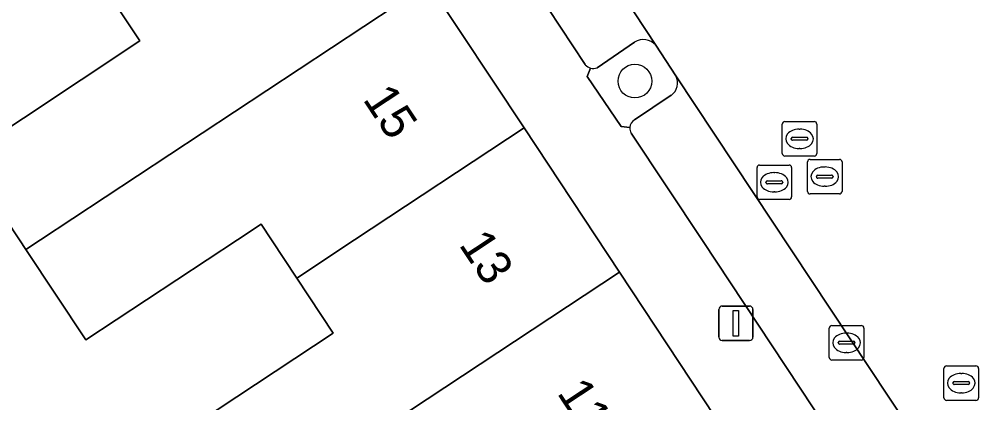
# Model space of a CAD drawing. Extents: x 159716 to 160783, y 383290 to 384031.
# Drawn here: x 160285.8 to 160313.69, y 383495.28 to 383506.39 of the extents above; entities that cross this region are included whole.
import ezdxf

# ---------------------------------------------------------------- set-up
doc = ezdxf.new("R2010")
doc.units = 0
for name, color, linetype in [('IMGEO_Boom', 7, 'Continuous'), ('IMGEO_Erf', 7, 'Continuous'), ('IMGEO_Groenvoorziening', 7, 'Continuous'), ('IMGEO_Kolk', 7, 'Continuous'), ('IMGEO_Lichtmast', 7, 'Continuous'), ('IMGEO_Pand', 7, 'Continuous'), ('IMGEO_Pand_nummerreeks', 7, 'Continuous'), ('IMGEO_Parkeervlak_open', 7, 'Continuous'), ('IMGEO_Rijbaan_lokaal_open', 7, 'Continuous'), ('IMGEO_Rioolput', 7, 'Continuous'), ('IMGEO_Voetpad_open', 7, 'Continuous')]:
    doc.layers.add(name, color=color, linetype=linetype)

msp = doc.modelspace()

# ---------------------------------------------------------------- linework, layer by layer
at = {"layer": 'IMGEO_Boom'}
msp.add_circle((160303.62, 383504.599), 0.489, dxfattribs=at)
at = {"layer": 'IMGEO_Erf'}
msp.add_lwpolyline([(160289.85, 383493.961), (160294.887, 383497.291), (160293.828, 383498.892), (160293.095, 383500), (160292.796, 383500.452), (160292.112, 383500), (160287.719, 383497.095), (160285.985, 383499.717), (160285.798, 383500), (160284.212, 383502.398), (160289.284, 383505.769), (160288.299, 383507.258), (160287.318, 383508.74), (160282.239, 383505.377)], dxfattribs=at)
at = {"layer": 'IMGEO_Groenvoorziening'}
for points in [[(160303.613, 383505.73), (160302.523, 383504.985)], [(160304.805, 383504.752), (160304.222, 383505.642)], [(160302.339, 383504.978), (160302.235, 383504.734), (160303.22, 383503.283), (160303.473, 383503.251)], [(160303.611, 383503.476), (160304.667, 383504.187)]]:
    msp.add_lwpolyline(points, dxfattribs=at)
for centre, radius, start, end in [((160303.867, 383505.336), 0.468, 40.7262, 122.8292), ((160302.42, 383505.267), 0.3, 254.2903, 290.0671), ((160304.422, 383504.546), 0.435, 304.3375, 28.2112), ((160303.752, 383503.235), 0.279, 120.253, 176.7026)]:
    msp.add_arc(centre, radius, start, end, dxfattribs=at)
at = {"layer": 'IMGEO_Kolk'}
for p, q in [((160309.249, 383496.588), (160309.249, 383497.44)), ((160309.324, 383497.514), (160310.176, 383497.514)), ((160310.25, 383497.44), (160310.25, 383496.588)), ((160309.737, 383497.294), (160309.762, 383497.294)), ((160309.508, 383497.008), (160309.508, 383497.02)), ((160309.946, 383496.971), (160309.548, 383496.971)), ((160309.551, 383497.057), (160309.949, 383497.057)), ((160309.992, 383497.02), (160309.992, 383497.008)), ((160309.76, 383496.734), (160309.735, 383496.734)), ((160310.176, 383496.514), (160309.324, 383496.514))]:
    msp.add_line(p, q, dxfattribs=at)
for points in [[(160309.249, 383496.588), (160309.249, 383497.44)], [(160309.324, 383497.514), (160310.176, 383497.514)], [(160310.25, 383497.44), (160310.25, 383496.588)], [(160310.176, 383496.514), (160309.324, 383496.514)]]:
    msp.add_lwpolyline(points, dxfattribs=at)
for centre, radius, start, end in [((160309.326, 383497.438), 0.0765, 91.552, 178.448), ((160309.326, 383497.438), 0.0765, 91.552, 178.448), ((160310.174, 383497.438), 0.0765, 1.552, 88.448), ((160310.174, 383497.438), 0.0765, 1.552, 88.448), ((160309.548, 383497.017), 0.0403, 85.8775, 175.7526), ((160309.545, 383497.007), 0.0366, 178.938, 274.7102), ((160309.949, 383497.014), 0.043, 264.8664, 352.4533), ((160309.953, 383497.019), 0.0386, 1.7309, 96.639), ((160309.326, 383496.59), 0.0765, 181.552, 268.448), ((160309.326, 383496.59), 0.0765, 181.552, 268.448), ((160310.174, 383496.59), 0.0765, 271.552, 358.448), ((160310.174, 383496.59), 0.0765, 271.552, 358.448)]:
    msp.add_arc(centre, radius, start, end, dxfattribs=at)
for centre, major_axis, ratio, start_param, end_param in [((160309.736, 383497.014), (-0.387, 0.002), 0.722429, 4.712389, 7.853982), ((160309.761, 383497.014), (-0.39, 0.002), 0.717154, 1.570796, 4.712389)]:
    msp.add_ellipse(centre, major_axis=major_axis, ratio=ratio, start_param=start_param, end_param=end_param, dxfattribs=at)
at = {"layer": 'IMGEO_Lichtmast'}
for p, q in [((160306.048, 383497.179), (160306.048, 383497.979)), ((160306.048, 383497.979), (160306.048, 383497.179)), ((160306.148, 383498.079), (160306.938, 383498.079)), ((160306.938, 383498.079), (160306.148, 383498.079)), ((160307.038, 383497.979), (160307.038, 383497.179)), ((160307.038, 383497.179), (160307.038, 383497.979)), ((160306.938, 383497.079), (160306.148, 383497.079)), ((160306.148, 383497.079), (160306.938, 383497.079))]:
    msp.add_line(p, q, dxfattribs=at)
msp.add_lwpolyline([(160306.468, 383497.954), (160306.618, 383497.954), (160306.618, 383497.204), (160306.468, 383497.204), (160306.468, 383497.954)], dxfattribs=at)
for centre, start, end in [((160306.148, 383497.979), 90, 180), ((160306.148, 383497.979), 90, 180), ((160306.938, 383497.979), 0, 90), ((160306.938, 383497.979), 360, 90), ((160306.148, 383497.179), 180, 270), ((160306.148, 383497.179), 180, 270), ((160306.938, 383497.179), 270, 0), ((160306.938, 383497.179), 270, 0)]:
    msp.add_arc(centre, 0.1, start, end, dxfattribs=at)
at = {"layer": 'IMGEO_Pand'}
for points in [[(160297.647, 383507.427), (160294.884, 383511.612), (160288.299, 383507.258), (160289.284, 383505.769), (160284.212, 383502.398), (160285.798, 383500), (160285.985, 383499.717), (160286.413, 383500)], [(160300.41, 383503.242), (160297.647, 383507.427), (160286.413, 383500), (160285.985, 383499.717), (160287.719, 383497.095), (160292.112, 383500), (160292.796, 383500.452), (160293.095, 383500), (160293.828, 383498.892), (160295.504, 383500)], [(160303.172, 383499.058), (160300.41, 383503.242), (160295.504, 383500), (160293.828, 383498.892), (160294.887, 383497.291), (160289.85, 383493.961), (160291.557, 383491.379)], [(160305.934, 383494.875), (160303.172, 383499.058), (160291.557, 383491.379), (160293.251, 383488.815), (160298.307, 383492.156), (160299.376, 383490.538)]]:
    msp.add_lwpolyline(points, close=True, dxfattribs=at)
at = {"layer": 'IMGEO_Parkeervlak_open'}
for points in [[(160304.222, 383505.642), (160300.858, 383510.766), (160294.088, 383520.688)], [(160292.836, 383519.237), (160296.762, 383513.289), (160300.39, 383507.794), (160302.184, 383505.076)], [(160302.523, 383504.985), (160303.613, 383505.73)], [(160314.883, 383489.53), (160304.805, 383504.752)], [(160304.667, 383504.187), (160303.611, 383503.476)], [(160303.51, 383503.094), (160305.574, 383499.979), (160312.819, 383489.02)]]:
    msp.add_lwpolyline(points, dxfattribs=at)
for centre, radius, start, end in [((160303.867, 383505.336), 0.468, 40.7262, 122.8292), ((160302.42, 383505.278), 0.311, 220.5668, 254.8263), ((160302.42, 383505.267), 0.3, 254.2903, 290.0671), ((160304.422, 383504.546), 0.435, 304.3375, 28.2112), ((160303.752, 383503.235), 0.279, 120.253, 176.7026), ((160303.755, 383503.235), 0.282, 176.6591, 209.8626)]:
    msp.add_arc(centre, radius, start, end, dxfattribs=at)
at = {"layer": 'IMGEO_Rijbaan_lokaal_open'}
msp.add_lwpolyline([(160292.39, 383523.373), (160293.324, 383521.833), (160294.063, 383520.726), (160294.088, 383520.688), (160300.858, 383510.766), (160304.222, 383505.642), (160304.805, 383504.752), (160314.883, 383489.53), (160315.501, 383488.603), (160321.07, 383480.112), (160323.782, 383481.981), (160321.734, 383485.083), (160320.97, 383486.241)], dxfattribs=at)
at = {"layer": 'IMGEO_Rioolput'}
for p, q in [((160307.887, 383502.501), (160307.887, 383503.353)), ((160307.962, 383503.427), (160308.814, 383503.427)), ((160308.888, 383503.353), (160308.888, 383502.501)), ((160308.189, 383502.97), (160308.587, 383502.97)), ((160308.375, 383503.207), (160308.4, 383503.207)), ((160308.146, 383502.921), (160308.146, 383502.933)), ((160308.584, 383502.884), (160308.186, 383502.884)), ((160308.63, 383502.933), (160308.63, 383502.921)), ((160308.814, 383502.427), (160307.962, 383502.427)), ((160308.398, 383502.647), (160308.373, 383502.647)), ((160307.231, 383502.167), (160308.083, 383502.167)), ((160308.616, 383501.404), (160308.616, 383502.256)), ((160308.691, 383502.33), (160309.543, 383502.33)), ((160309.617, 383502.256), (160309.617, 383501.404)), ((160307.156, 383501.241), (160307.156, 383502.093)), ((160307.644, 383501.947), (160307.669, 383501.947)), ((160308.157, 383502.093), (160308.157, 383501.241)), ((160308.875, 383501.824), (160308.875, 383501.836)), ((160308.918, 383501.873), (160309.316, 383501.873)), ((160309.104, 383502.11), (160309.129, 383502.11)), ((160309.359, 383501.836), (160309.359, 383501.824)), ((160307.415, 383501.661), (160307.415, 383501.673)), ((160307.853, 383501.624), (160307.455, 383501.624)), ((160307.458, 383501.71), (160307.856, 383501.71)), ((160307.899, 383501.673), (160307.899, 383501.661)), ((160309.313, 383501.787), (160308.915, 383501.787)), ((160307.667, 383501.387), (160307.642, 383501.387)), ((160309.543, 383501.33), (160308.691, 383501.33)), ((160309.127, 383501.55), (160309.102, 383501.55)), ((160308.083, 383501.167), (160307.231, 383501.167)), ((160312.569, 383495.419), (160312.569, 383496.271)), ((160312.644, 383496.345), (160313.496, 383496.345)), ((160313.57, 383496.271), (160313.57, 383495.419)), ((160313.057, 383496.125), (160313.082, 383496.125)), ((160312.828, 383495.839), (160312.828, 383495.851)), ((160313.266, 383495.802), (160312.868, 383495.802)), ((160312.871, 383495.888), (160313.269, 383495.888)), ((160313.312, 383495.851), (160313.312, 383495.839)), ((160313.08, 383495.565), (160313.055, 383495.565)), ((160313.496, 383495.345), (160312.644, 383495.345))]:
    msp.add_line(p, q, dxfattribs=at)
for points in [[(160307.887, 383502.501), (160307.887, 383503.353)], [(160307.962, 383503.427), (160308.814, 383503.427)], [(160308.888, 383503.353), (160308.888, 383502.501)], [(160308.814, 383502.427), (160307.962, 383502.427)], [(160307.231, 383502.167), (160308.083, 383502.167)], [(160308.616, 383501.404), (160308.616, 383502.256)], [(160308.691, 383502.33), (160309.543, 383502.33)], [(160309.617, 383502.256), (160309.617, 383501.404)], [(160307.156, 383501.241), (160307.156, 383502.093)], [(160308.157, 383502.093), (160308.157, 383501.241)], [(160309.543, 383501.33), (160308.691, 383501.33)], [(160308.083, 383501.167), (160307.231, 383501.167)], [(160312.569, 383495.419), (160312.569, 383496.271)], [(160312.644, 383496.345), (160313.496, 383496.345)], [(160313.57, 383496.271), (160313.57, 383495.419)], [(160313.496, 383495.345), (160312.644, 383495.345)]]:
    msp.add_lwpolyline(points, dxfattribs=at)
for centre, radius, start, end in [((160307.964, 383503.351), 0.0765, 91.552, 178.448), ((160307.964, 383503.351), 0.0765, 91.552, 178.448), ((160308.812, 383503.351), 0.0765, 1.552, 88.448), ((160308.812, 383503.351), 0.0765, 1.552, 88.448), ((160308.186, 383502.93), 0.0403, 85.8775, 175.7526), ((160308.591, 383502.932), 0.0386, 1.7309, 96.639), ((160308.183, 383502.92), 0.0366, 178.938, 274.7102), ((160308.587, 383502.927), 0.043, 264.8664, 352.4533), ((160307.964, 383502.503), 0.0765, 181.552, 268.448), ((160307.964, 383502.503), 0.0765, 181.552, 268.448), ((160308.812, 383502.503), 0.0765, 271.552, 358.448), ((160308.812, 383502.503), 0.0765, 271.552, 358.448), ((160307.233, 383502.091), 0.0765, 91.552, 178.448), ((160307.233, 383502.091), 0.0765, 91.552, 178.448), ((160308.081, 383502.091), 0.0765, 1.552, 88.448), ((160308.081, 383502.091), 0.0765, 1.552, 88.448), ((160308.693, 383502.254), 0.0765, 91.552, 178.448), ((160308.693, 383502.254), 0.0765, 91.552, 178.448), ((160309.541, 383502.254), 0.0765, 1.552, 88.448), ((160309.541, 383502.254), 0.0765, 1.552, 88.448), ((160308.915, 383501.833), 0.0403, 85.8775, 175.7526), ((160309.32, 383501.835), 0.0386, 1.7309, 96.639), ((160307.455, 383501.67), 0.0403, 85.8775, 175.7526), ((160307.452, 383501.66), 0.0366, 178.938, 274.7102), ((160307.856, 383501.667), 0.043, 264.8664, 352.4533), ((160307.86, 383501.672), 0.0386, 1.7309, 96.639), ((160308.912, 383501.823), 0.0366, 178.938, 274.7102), ((160309.316, 383501.83), 0.043, 264.8664, 352.4533), ((160308.693, 383501.406), 0.0765, 181.552, 268.448), ((160308.693, 383501.406), 0.0765, 181.552, 268.448), ((160309.541, 383501.406), 0.0765, 271.552, 358.448), ((160309.541, 383501.406), 0.0765, 271.552, 358.448), ((160307.233, 383501.243), 0.0765, 181.552, 268.448), ((160307.233, 383501.243), 0.0765, 181.552, 268.448), ((160308.081, 383501.243), 0.0765, 271.552, 358.448), ((160308.081, 383501.243), 0.0765, 271.552, 358.448), ((160312.646, 383496.269), 0.0765, 91.552, 178.448), ((160312.646, 383496.269), 0.0765, 91.552, 178.448), ((160313.494, 383496.269), 0.0765, 1.552, 88.448), ((160313.494, 383496.269), 0.0765, 1.552, 88.448), ((160312.868, 383495.848), 0.0403, 85.8775, 175.7526), ((160312.865, 383495.838), 0.0366, 178.938, 274.7102), ((160313.269, 383495.845), 0.043, 264.8664, 352.4533), ((160313.273, 383495.85), 0.0386, 1.7309, 96.639), ((160312.646, 383495.421), 0.0765, 181.552, 268.448), ((160312.646, 383495.421), 0.0765, 181.552, 268.448), ((160313.494, 383495.421), 0.0765, 271.552, 358.448), ((160313.494, 383495.421), 0.0765, 271.552, 358.448)]:
    msp.add_arc(centre, radius, start, end, dxfattribs=at)
for centre, major_axis, ratio, start_param, end_param in [((160308.374, 383502.927), (-0.387, 0.002), 0.722429, 4.712389, 7.853982), ((160308.399, 383502.927), (-0.39, 0.002), 0.717154, 1.570796, 4.712389), ((160307.643, 383501.667), (-0.387, 0.002), 0.722429, 4.712389, 7.853982), ((160307.668, 383501.667), (-0.39, 0.002), 0.717154, 1.570796, 4.712389), ((160309.103, 383501.83), (-0.387, 0.002), 0.722429, 4.712389, 7.853982), ((160309.128, 383501.83), (-0.39, 0.002), 0.717154, 1.570796, 4.712389), ((160313.056, 383495.845), (-0.387, 0.002), 0.722429, 4.712389, 7.853982), ((160313.081, 383495.845), (-0.39, 0.002), 0.717154, 1.570796, 4.712389)]:
    msp.add_ellipse(centre, major_axis=major_axis, ratio=ratio, start_param=start_param, end_param=end_param, dxfattribs=at)
at = {"layer": 'IMGEO_Voetpad_open'}
for points in [[(160284.545, 383530.303), (160285.829, 383525.827), (160286.561, 383524.223), (160289.359, 383519.981), (160292.122, 383515.796), (160294.884, 383511.612), (160297.647, 383507.427), (160300.41, 383503.242), (160303.172, 383499.058), (160305.934, 383494.875), (160306.941, 383493.349), (160308.699, 383490.692), (160311.467, 383486.511), (160314.234, 383482.33), (160317.002, 383478.148), (160319.888, 383473.788), (160320.501, 383472.85), (160323.45, 383468.378), (160323.863, 383467.752), (160326.025, 383464.488), (160326.123, 383464.339), (160327.156, 383462.508), (160331.323, 383456.203)], [(160302.184, 383505.076), (160300.39, 383507.794), (160296.762, 383513.289), (160292.836, 383519.237)], [(160303.473, 383503.251), (160303.22, 383503.283), (160302.235, 383504.734), (160302.339, 383504.978)], [(160312.819, 383489.02), (160305.574, 383499.979), (160303.51, 383503.094)]]:
    msp.add_lwpolyline(points, dxfattribs=at)
for centre, radius, start, end in [((160302.42, 383505.278), 0.311, 220.5668, 254.8263), ((160303.755, 383503.235), 0.282, 176.6591, 209.8626)]:
    msp.add_arc(centre, radius, start, end, dxfattribs=at)

# ---------------------------------------------------------------- texts
at = {"layer": 'IMGEO_Pand_nummerreeks'}
for s, rotation, p in [('15', 303.4834, (160295.723, 383504.074)), ('13', 303.4834, (160298.506, 383499.859)), ('11', 303.472, (160301.347, 383495.56))]:
    msp.add_text(s, height=1, rotation=rotation, dxfattribs=at).set_placement(p)

doc.saveas('drawing.dxf')
